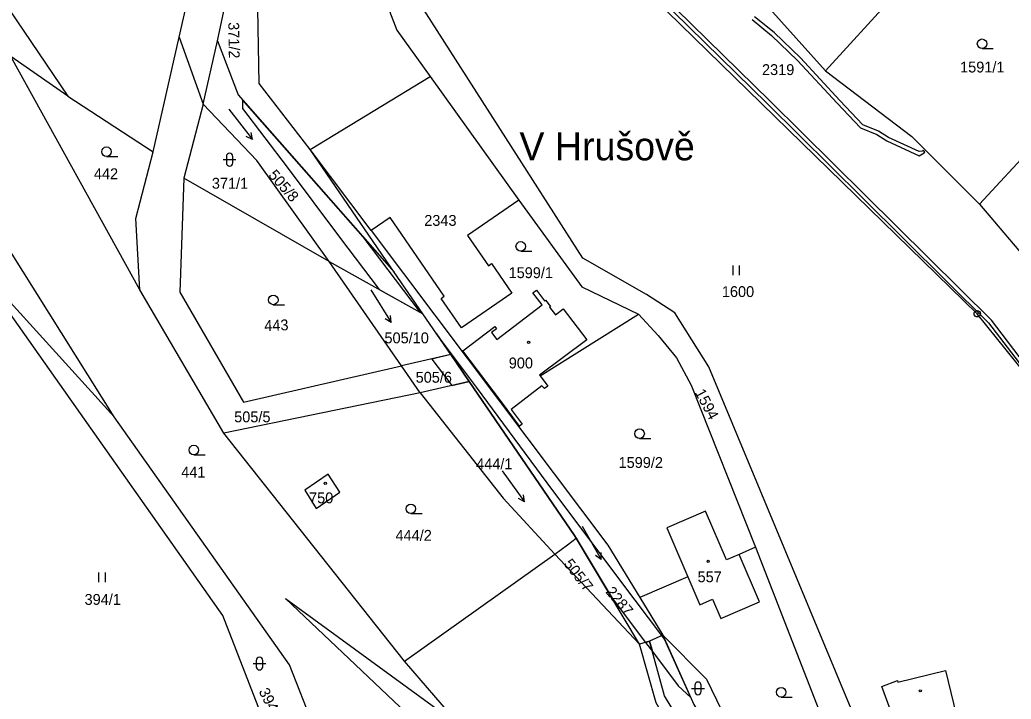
# Model space of a CAD drawing. Extents: x -725728 to -720881, y -1068679 to -1063504.
# Drawn here: x -723529.4 to -723374.1, y -1067279.2 to -1067172.8 of the extents above; entities that cross this region are included whole.
import ezdxf

# ---------------------------------------------------------------- set-up
doc = ezdxf.new("R2010")
doc.units = 0
for name, color, linetype in [('Hranice parcel', 7, 'Continuous'), ('Parcelní čísla', 7, 'Continuous'), ('Pop  PČ popisy', 7, 'Continuous'), ('Věcná břemena k části', 7, 'Continuous'), ('Značky bodu BP', 7, 'Continuous'), ('Značky budov', 7, 'Continuous'), ('Značky kultur', 7, 'Continuous')]:
    doc.layers.add(name, color=color, linetype=linetype)

# ---------------------------------------------------------------- blocks, each defined once
blk = doc.blocks.new('4.02_3')
at = {"layer": 'Značky budov'}
blk.add_circle((-0.001, 0), 0.0175, dxfattribs=at)
blk = doc.blocks.new('3.04_3')
at = {"layer": 'Značky kultur'}
blk.add_line((0.001, 0), (0.176, 0), dxfattribs=at)
blk.add_circle((0.001, 0.075), 0.075, dxfattribs=at)
blk = doc.blocks.new('3.06_1')
at = {"layer": 'Značky kultur'}
for p, q in [((-0.051, 0), (-0.051, 0.15)), ((0.049, 0), (0.049, 0.15))]:
    blk.add_line(p, q, dxfattribs=at)
blk = doc.blocks.new('3.16_2')
at = {"layer": 'Značky kultur'}
for p, q in [((-0.1, 0.1), (0.1, 0.1)), ((-0.05, 0.15), (-0.05, 0.05)), ((0.05, 0.05), (0.05, 0.15))]:
    blk.add_line(p, q, dxfattribs=at)
for centre, start, end in [((0, 0.15), 0, 180), ((0, 0.05), 180, 359.9879)]:
    blk.add_arc(centre, 0.05, start, end, dxfattribs=at)
blk = doc.blocks.new('3.16_3')
at = {"layer": 'Značky kultur'}
for p, q in [((-0.1, 0.1), (0.1, 0.1)), ((-0.05, 0.15), (-0.05, 0.05)), ((0.05, 0.05), (0.05, 0.15))]:
    blk.add_line(p, q, dxfattribs=at)
for centre, start, end in [((0, 0.15), 0, 180), ((0, 0.05), 180, 359.9879)]:
    blk.add_arc(centre, 0.05, start, end, dxfattribs=at)
blk = doc.blocks.new('8.02_14')
at = {"layer": 'Značky kultur'}
for p, q in [((-0.184, 0.235), (0.185, -0.238)), ((0.185, -0.238), (0.164, -0.13)), ((0.185, -0.238), (0.085, -0.192))]:
    blk.add_line(p, q, dxfattribs=at)
blk = doc.blocks.new('8.02_16')
at = {"layer": 'Značky kultur'}
for p, q in [((-0.159, 0.253), (0.159, -0.256)), ((0.159, -0.256), (0.15, -0.147)), ((0.159, -0.256), (0.065, -0.2))]:
    blk.add_line(p, q, dxfattribs=at)
blk = doc.blocks.new('8.02_17')
at = {"layer": 'Značky kultur'}
for p, q in [((-0.176, 0.241), (0.177, -0.245)), ((0.177, -0.245), (0.16, -0.136)), ((0.177, -0.245), (0.079, -0.195))]:
    blk.add_line(p, q, dxfattribs=at)
blk = doc.blocks.new('3.04_2')
at = {"layer": 'Značky kultur'}
blk.add_line((0.001, 0), (0.176, 0), dxfattribs=at)
blk.add_circle((0.001, 0.075), 0.075, dxfattribs=at)
blk = doc.blocks.new('4.02_8')
at = {"layer": 'Značky budov'}
blk.add_circle((0, -0.001), 0.0175, dxfattribs=at)
blk = doc.blocks.new('8.02_44')
at = {"layer": 'Značky kultur'}
for p, q in [((-0.15, 0.258), (0.15, -0.262)), ((0.15, -0.262), (0.145, -0.152)), ((0.15, -0.262), (0.058, -0.202))]:
    blk.add_line(p, q, dxfattribs=at)
blk = doc.blocks.new('1.05_1')
at = {"layer": 'Značky bodu BP'}
for radius in [0.05, 0.00303]:
    blk.add_circle((0, 0), radius, dxfattribs=at)

msp = doc.modelspace()

# ---------------------------------------------------------------- linework, layer by layer
at = {"layer": 'Hranice parcel'}
for p, q in [((-723369.77, -1067144.08), (-723403.17, -1067180.75)), ((-723498.42, -1067176.03), (-723497.39, -1067171.4)), ((-723508.5, -1067193.44), (-723504.41, -1067175.48)), ((-723504.41, -1067175.48), (-723500.62, -1067185.99)), ((-723500.62, -1067185.99), (-723498.42, -1067176.03)), ((-723510.58, -1067215.06), (-723530.79, -1067178.52)), ((-723521.85, -1067184.71), (-723530.79, -1067178.52)), ((-723483.88, -1067193.06), (-723465.08, -1067181.65)), ((-723465.08, -1067181.65), (-723451.2, -1067201)), ((-723379.04, -1067201.61), (-723361.48, -1067182.71)), ((-723521.85, -1067184.71), (-723508.5, -1067193.44)), ((-723500.62, -1067185.99), (-723503.69, -1067197.55)), ((-723470.72, -1067212.27), (-723483.88, -1067193.06)), ((-723474.34, -1067205.75), (-723483.88, -1067193.06)), ((-723470.72, -1067212.27), (-723483.88, -1067193.06)), ((-723480.88, -1067210.63), (-723503.69, -1067197.55)), ((-723379.04, -1067201.61), (-723359.17, -1067225.1)), ((-723474.34, -1067205.75), (-723454.22, -1067232.49)), ((-723514.57, -1067234.97), (-723536.73, -1067210.56)), ((-723469.59, -1067226.98), (-723480.88, -1067210.63)), ((-723480.88, -1067210.63), (-723466.24, -1067218.81)), ((-723466.24, -1067218.81), (-723470.72, -1067212.27)), ((-723466.24, -1067218.81), (-723470.72, -1067212.27)), ((-723497.39, -1067237.48), (-723510.58, -1067215.06)), ((-723461.87, -1067225.2), (-723466.24, -1067218.81)), ((-723461.87, -1067225.2), (-723466.24, -1067218.81)), ((-723447.87, -1067228.52), (-723432.43, -1067218.88)), ((-723458.99, -1067229.41), (-723461.87, -1067225.2)), ((-723458.99, -1067229.41), (-723461.87, -1067225.2)), ((-723454.09, -1067232.41), (-723459.98, -1067224.59)), ((-723466.65, -1067231.17), (-723469.59, -1067226.98)), ((-723447.95, -1067228.41), (-723447.87, -1067228.52)), ((-723447.87, -1067228.52), (-723446.67, -1067230.13)), ((-723442.46, -1067253.55), (-723458.99, -1067229.41)), ((-723442.46, -1067253.55), (-723458.99, -1067229.41)), ((-723466.65, -1067231.17), (-723497.39, -1067237.48)), ((-723454.22, -1067232.49), (-723454.09, -1067232.41)), ((-723451.08, -1067236.4), (-723454.09, -1067232.41)), ((-723469.08, -1067273.2), (-723497.39, -1067237.48)), ((-723442.21, -1067253.97), (-723442.46, -1067253.55)), ((-723442.21, -1067253.97), (-723442.46, -1067253.55)), ((-723432.27, -1067270.54), (-723442.21, -1067253.97)), ((-723432.27, -1067270.54), (-723442.21, -1067253.97)), ((-723469.08, -1067273.2), (-723445.55, -1067256.47)), ((-723432.27, -1067270.54), (-723445.55, -1067256.47)), ((-723414.12, -1067255.38), (-723416.66, -1067256.52)), ((-723414.12, -1067255.38), (-723402.54, -1067285.12)), ((-723424.74, -1067259.99), (-723432.25, -1067263.22)), ((-723432.25, -1067263.22), (-723428.63, -1067269.13)), ((-723428.63, -1067269.13), (-723430.71, -1067270.1)), ((-723430.71, -1067270.1), (-723432.27, -1067270.54)), ((-723430.71, -1067270.1), (-723432.27, -1067270.54)), ((-723428.36, -1067278.67), (-723430.71, -1067270.1)), ((-723428.36, -1067278.67), (-723430.71, -1067270.1)), ((-723460.32, -1067283.4), (-723469.08, -1067273.2))]:
    msp.add_line(p, q, dxfattribs=at)
for points in [[(-723504.41, -1067175.48), (-723497.15, -1067143.63), (-723504.41, -1067115.8), (-723526.04, -1067099.39), (-723531.25, -1067095.34), (-723563.79, -1067070.03), (-723574.86, -1067030.13)], [(-723349.88, -1067277.33), (-723351, -1067274.49), (-723365.19, -1067238.4), (-723368.82, -1067231.95), (-723379.38, -1067218.8), (-723430.08, -1067169.29), (-723438.4, -1067160.7), (-723448.77, -1067146.7), (-723462.74, -1067126.07), (-723474.9, -1067106.21), (-723487.98, -1067083.24), (-723512.29, -1067044.64)], [(-723397.58, -1067284.45), (-723421.41, -1067227.09), (-723426.77, -1067218.67), (-723431.18, -1067215.78), (-723441.16, -1067210.08), (-723467.35, -1067169.18), (-723470.46, -1067160.21), (-723468.56, -1067147.06), (-723469.77, -1067127.67), (-723526.68, -1067049.28)], [(-723561.79, -1067113.63), (-723556.36, -1067133.75), (-723521.85, -1067184.71)], [(-723483.55, -1067116.3), (-723473.94, -1067129.79), (-723473.54, -1067151.8), (-723475.53, -1067160.81), (-723470.29, -1067174.39), (-723465.08, -1067181.65)], [(-723483.88, -1067193.06), (-723491.88, -1067182.76), (-723492.12, -1067168.14), (-723491.99, -1067147.06)], [(-723483.88, -1067193.06), (-723491.88, -1067182.76), (-723492.12, -1067168.14), (-723491.99, -1067147.06)], [(-723421.97, -1067160.27), (-723419.72, -1067162.28), (-723403.17, -1067180.75)], [(-723498.42, -1067176.03), (-723495.16, -1067184.52), (-723470.72, -1067212.27)], [(-723403.17, -1067180.75), (-723389.63, -1067191.03), (-723379.04, -1067201.61)], [(-723480.88, -1067210.63), (-723492.24, -1067194.77), (-723500.62, -1067185.99)], [(-723510.58, -1067215.06), (-723511.19, -1067203.88), (-723508.5, -1067193.44)], [(-723503.69, -1067197.55), (-723504.31, -1067215.44), (-723494.3, -1067232.67), (-723469.59, -1067226.98)], [(-723451.2, -1067201), (-723459.23, -1067206.52), (-723455.95, -1067211.29), (-723455.46, -1067210.95), (-723452.28, -1067215.56), (-723460.19, -1067221), (-723463.37, -1067216.39), (-723462.87, -1067216.05), (-723471.37, -1067203.7), (-723474.34, -1067205.75)], [(-723451.2, -1067201), (-723441.33, -1067214.6), (-723432.43, -1067218.88)], [(-723514.57, -1067234.97), (-723533.08, -1067205.56), (-723536.76, -1067203.54)], [(-723487.5, -1067292), (-723497.56, -1067266.08), (-723536.73, -1067210.56)], [(-723459.98, -1067224.59), (-723454.94, -1067220.79), (-723454.69, -1067221.14), (-723455.5, -1067221.76), (-723454.66, -1067222.85), (-723447.52, -1067217.4), (-723448.98, -1067215.5), (-723448.44, -1067215.11), (-723447.19, -1067216.77), (-723447, -1067216.65), (-723446.22, -1067217.65), (-723446.38, -1067217.77), (-723445.47, -1067218.97), (-723444.24, -1067218.03), (-723440.53, -1067222.9), (-723447.95, -1067228.41)], [(-723432.43, -1067218.88), (-723429.36, -1067222.2), (-723426.52, -1067225.7), (-723424.22, -1067229.98), (-723414.12, -1067255.38)], [(-723461.87, -1067225.2), (-723464.33, -1067225.77), (-723469.59, -1067226.98)], [(-723458.99, -1067229.41), (-723461.24, -1067229.93), (-723466.65, -1067231.17)], [(-723446.67, -1067230.13), (-723447.18, -1067230.53), (-723447.57, -1067230.07), (-723452.39, -1067233.78), (-723450.65, -1067236.11), (-723451.08, -1067236.4)], [(-723466.65, -1067231.17), (-723453.66, -1067247.67), (-723445.55, -1067256.47)], [(-723454.22, -1067232.49), (-723437.27, -1067255.03), (-723432.25, -1067263.22)], [(-723479.48, -1067293.24), (-723487.12, -1067273.79), (-723514.57, -1067234.97)], [(-723482.95, -1067249.33), (-723479.23, -1067246.75), (-723481.06, -1067243.91), (-723484.72, -1067246.45), (-723482.95, -1067249.33)], [(-723416.66, -1067256.52), (-723418.64, -1067257.37), (-723421.93, -1067249.71), (-723428.03, -1067252.33), (-723424.74, -1067259.99)], [(-723445.55, -1067256.47), (-723443.59, -1067255), (-723442.21, -1067253.97)], [(-723424.74, -1067259.99), (-723422.86, -1067264.37), (-723420.87, -1067263.51), (-723419.57, -1067266.52), (-723413.49, -1067263.91), (-723416.66, -1067256.52)], [(-723455.59, -1067301.61), (-723463.81, -1067286.04), (-723487.72, -1067263.42), (-723460.32, -1067283.4)], [(-723428.63, -1067269.13), (-723421.77, -1067276.05), (-723412.32, -1067295.54)], [(-723428.63, -1067269.13), (-723423.79, -1067280), (-723413.19, -1067297.27)], [(-723404.99, -1067361.58), (-723413.32, -1067308.89), (-723420.05, -1067296.45), (-723429.67, -1067279.76), (-723432.27, -1067270.54)], [(-723391.86, -1067283.88), (-723394.31, -1067277.19), (-723391.89, -1067276.25), (-723391.8, -1067276.49), (-723384.35, -1067274.66), (-723382.67, -1067281.59), (-723391.86, -1067283.88)], [(-723402.68, -1067369.95), (-723405.05, -1067334.28), (-723411.07, -1067307.18), (-723428.36, -1067278.67)], [(-723402.68, -1067369.95), (-723405.05, -1067334.28), (-723411.07, -1067307.18), (-723428.36, -1067278.67)]]:
    msp.add_lwpolyline(points, dxfattribs=at)
at = {"layer": 'Věcná břemena k části'}
for points in [[(-723431.94, -1067166.6), (-723412.22, -1067185.93), (-723397.36, -1067200.65), (-723377.61, -1067220.2), (-723366.31, -1067235.02)], [(-723365.8, -1067234.71), (-723377.16, -1067219.8), (-723396.94, -1067200.22), (-723411.8, -1067185.5), (-723431.52, -1067166.18)], [(-723414.65, -1067172.73), (-723411.59, -1067175.19), (-723407.52, -1067179.14), (-723401.31, -1067185.84), (-723397.67, -1067189.69), (-723395.11, -1067190.73), (-723393.54, -1067191.71), (-723388.49, -1067194.05), (-723387.72, -1067193.58), (-723387.59, -1067193.43), (-723387.84, -1067193.2), (-723387.97, -1067193.35), (-723388.49, -1067193.39), (-723393.26, -1067191.19), (-723394.83, -1067190.19), (-723397.33, -1067189.19), (-723400.91, -1067185.4), (-723407.09, -1067178.71), (-723411.19, -1067174.75), (-723414.25, -1067172.29)]]:
    msp.add_lwpolyline(points, dxfattribs=at)
for points in [[(-723466.6, -1067218.61), (-723475.57, -1067206.77), (-723494.5, -1067185.27), (-723494.46, -1067186.64), (-723487.49, -1067195.86), (-723479.27, -1067206.79), (-723473.07, -1067214.99)], [(-723428.77, -1067269.2), (-723432.95, -1067263.66), (-723445.86, -1067246.49), (-723457.83, -1067230.31), (-723464.1, -1067221.94), (-723461.87, -1067225.2), (-723458.99, -1067229.41), (-723442.46, -1067253.55), (-723442.21, -1067253.97), (-723436.59, -1067263.33), (-723431.34, -1067270.28), (-723430.71, -1067270.1), (-723430.27, -1067271.7), (-723426.21, -1067277.07), (-723424.27, -1067278.93), (-723428.35, -1067269.76)], [(-723464.83, -1067225.89), (-723461.69, -1067230.03), (-723458.99, -1067229.41), (-723461.87, -1067225.2)], [(-723431.34, -1067270.28), (-723430.27, -1067271.7), (-723430.71, -1067270.1)]]:
    msp.add_lwpolyline(points, close=True, dxfattribs=at)

# ---------------------------------------------------------------- block references
at = {"layer": 'Značky bodu BP', "xscale": 10, "yscale": 10}
msp.add_blockref('1.05_1', (-723379.38, -1067218.8), dxfattribs=at)
at = {"layer": 'Značky budov', "xscale": 10, "yscale": 10}
for name, p in [('4.02_3', (-723449.66, -1067223.29)), ('4.02_3', (-723481.51, -1067245.35)), ('4.02_3', (-723421.52, -1067257.58)), ('4.02_8', (-723388.31, -1067277.86))]:
    msp.add_blockref(name, p, dxfattribs=at)
at = {"layer": 'Značky kultur', "xscale": 10, "yscale": 10}
for name, p in [('3.04_2', (-723378.63, -1067177.26)), ('8.02_14', (-723494.76, -1067189.1)), ('3.04_3', (-723515.79, -1067194.17)), ('3.16_3', (-723496.5, -1067195.66)), ('3.04_2', (-723450.9, -1067209)), ('3.06_1', (-723417.12, -1067212.73)), ('3.04_3', (-723489.67, -1067217.38)), ('8.02_16', (-723472.78, -1067217.59)), ('3.04_2', (-723432.29, -1067238.34)), ('3.04_3', (-723502.11, -1067240.9)), ('8.02_17', (-723452.06, -1067245.79)), ('3.04_2', (-723468.12, -1067250.1)), ('8.02_44', (-723439.77, -1067254.65)), ('3.06_1', (-723516.45, -1067260.85)), ('3.16_2', (-723491.82, -1067274.59)), ('3.16_2', (-723423.13, -1067278.49)), ('3.04_2', (-723410.11, -1067278.84))]:
    msp.add_blockref(name, p, dxfattribs=at)

# ---------------------------------------------------------------- texts
at = {"layer": 'Parcelní čísla'}
for s, rotation, p in [('371/2', 271, (-723496.71, -1067173.14)), ('505/8', 311, (-723490.53, -1067197.15)), ('443', 2, (-723491.04, -1067221.51)), ('1594', 298, (-723423.67, -1067231.11)), ('505/7', 308, (-723444.26, -1067258.01)), ('2287', 310, (-723437.69, -1067262.4)), ('394/2', 297, (-723491.99, -1067277.94))]:
    msp.add_text(s, height=1.7, rotation=rotation, dxfattribs=at).set_placement(p)
for s, p in [('2319', (-723413.1, -1067181.41)), ('1591/1', (-723382.07, -1067181.01)), ('442', (-723517.76, -1067197.72)), ('371/1', (-723499.28, -1067199.21)), ('2343', (-723466.01, -1067205.03)), ('1599/1', (-723452.8, -1067213.22)), ('1600', (-723419.39, -1067216.18)), ('505/10', (-723472.24, -1067223.43)), ('900', (-723452.77, -1067227.36)), ('505/6', (-723467.36, -1067229.6)), ('505/5', (-723495.78, -1067235.8)), ('1599/2', (-723435.57, -1067242.95)), ('441', (-723504.08, -1067244.45)), ('444/1', (-723457.88, -1067243.17)), ('750', (-723484.05, -1067248.49)), ('444/2', (-723470.51, -1067254.36)), ('557', (-723423.19, -1067260.85)), ('394/1', (-723519.22, -1067264.4))]:
    msp.add_text(s, height=1.7, dxfattribs=at).set_placement(p)
at = {"layer": 'Pop  PČ popisy'}
msp.add_text('V Hrušově', height=4.4, dxfattribs=at).set_placement((-723451.1, -1067194.77))

doc.saveas('drawing.dxf')
